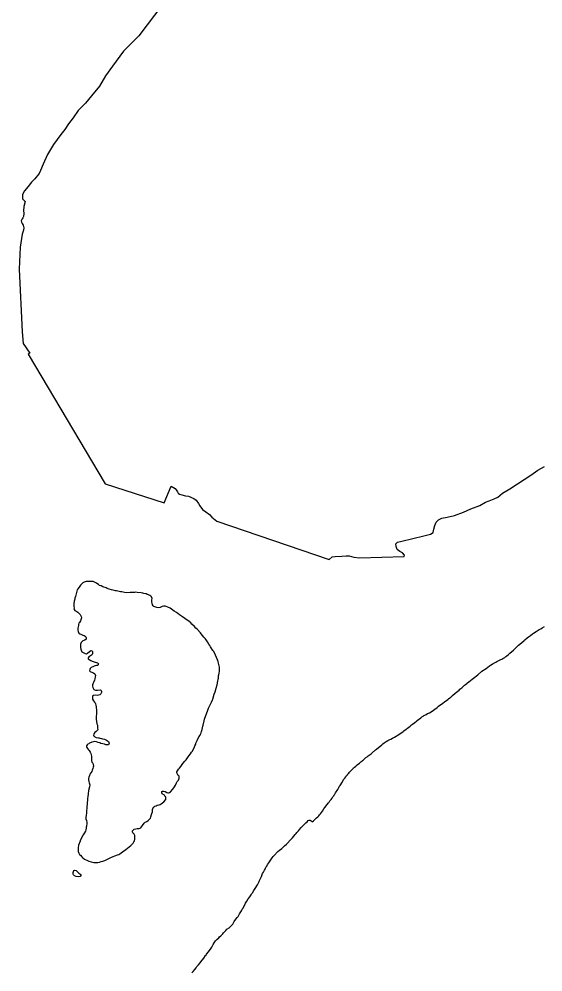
# Model space of a CAD drawing. Extents: x 3683613 to 3738215, y 469626 to 495384.
# Drawn here: x 3708770.5 to 3708845.3, y 473166.5 to 473302.5 of the extents above; entities that cross this region are included whole.
import ezdxf

# ---------------------------------------------------------------- set-up
doc = ezdxf.new("R2010")
doc.units = 0
doc.layers.add('V-ANNO-NPLT', color=7, linetype='Continuous')

msp = doc.modelspace()

# ---------------------------------------------------------------- linework, layer by layer
at = {"layer": 'V-ANNO-NPLT'}
for points in [[(3708793.27, 473307.62), (3708787.62, 473300.1), (3708785.44, 473297.93), (3708783.86, 473295.81), (3708782.85, 473294.43), (3708782, 473292.92), (3708780.86, 473291.57), (3708779.99, 473290.5), (3708779.54, 473290.01), (3708778.98, 473289.44), (3708778.24, 473288.4), (3708777.6, 473287.57), (3708777.06, 473286.76), (3708776.5, 473286.03), (3708775.45, 473284.59), (3708774.6, 473283.19), (3708773.98, 473281.81), (3708773.6, 473280.89), (3708773.4, 473280.48), (3708772.79, 473279.72), (3708772.32, 473279.24), (3708771.81, 473278.59), (3708771.32, 473277.98), (3708771.03, 473277.46), (3708771.01, 473276.85), (3708771.39, 473276.47)], [(3708771.39, 473276.47), (3708771.22, 473275.75), (3708771.17, 473275.12), (3708771.19, 473274.82)], [(3708771.19, 473274.76), (3708771.16, 473274.33), (3708771.07, 473274.14), (3708770.99, 473274.01), (3708770.83, 473273.71), (3708770.87, 473273.52), (3708770.95, 473273.33), (3708771.1, 473273.08), (3708771.22, 473272.72), (3708771.17, 473272.4), (3708770.95, 473271.83), (3708770.66, 473269.97), (3708770.52, 473266.82), (3708770.97, 473257.88), (3708771.13, 473256.2), (3708772.05, 473254.84), (3708771.83, 473254.67), (3708782.84, 473236.16), (3708791.26, 473233.48), (3708792.22, 473235.86), (3708792.79, 473235.52), (3708792.95, 473235.33), (3708793.12, 473235.01), (3708793.25, 473234.85), (3708793.43, 473234.71), (3708793.77, 473234.6), (3708794.3, 473234.48), (3708794.72, 473234.41), (3708795.49, 473234.07), (3708795.79, 473233.82), (3708796.12, 473233.37), (3708796.34, 473233.03), (3708796.69, 473232.52), (3708797.17, 473232.17), (3708797.73, 473231.78), (3708798.03, 473231.43), (3708798.78, 473230.86), (3708814.8, 473225.38), (3708815.2, 473225.75), (3708815.64, 473225.81), (3708816.62, 473225.85), (3708817.23, 473225.89), (3708817.64, 473225.88), (3708818.34, 473225.72), (3708819.13, 473225.63), (3708825.51, 473225.8), (3708825.54, 473226), (3708825.25, 473226.32), (3708824.89, 473226.52), (3708824.52, 473226.78), (3708824.38, 473227.22), (3708824.33, 473227.61), (3708824.57, 473227.82), (3708825.17, 473228), (3708828.3, 473228.74), (3708829.26, 473228.99), (3708829.64, 473229.23), (3708829.75, 473229.68), (3708829.86, 473230.2), (3708830.08, 473230.71), (3708830.4, 473231.04), (3708830.86, 473231.25), (3708831.65, 473231.41), (3708832.71, 473231.63), (3708833.96, 473232.11), (3708835.02, 473232.61), (3708836.28, 473233.1), (3708837.13, 473233.57), (3708837.64, 473233.76), (3708838.35, 473234.01), (3708838.89, 473234.27), (3708839.55, 473234.84), (3708840.58, 473235.45), (3708841.69, 473236.16), (3708843.6, 473237.42), (3708844.59, 473238.11), (3708845.53, 473238.65)], [(3708771.19, 473274.82), (3708771.19, 473274.76)], [(3708781.12, 473222.22), (3708780.98, 473222.25), (3708780.64, 473222.25), (3708780.44, 473222.23), (3708780.31, 473222.25), (3708780.12, 473222.21), (3708779.98, 473222.16), (3708779.82, 473222.13), (3708779.65, 473222.02), (3708779.31, 473221.69), (3708779.2, 473221.56), (3708778.95, 473221.21), (3708778.84, 473221.04), (3708778.76, 473220.85), (3708778.69, 473220.47), (3708778.61, 473220.26), (3708778.56, 473220.1), (3708778.5, 473219.85), (3708778.47, 473219.69), (3708778.39, 473219.42), (3708778.34, 473219.1), (3708778.34, 473218.64), (3708778.38, 473218.45), (3708778.36, 473218.33), (3708778.49, 473218.11), (3708778.76, 473217.93), (3708778.9, 473217.87), (3708779.01, 473217.76), (3708779.23, 473217.51), (3708779.39, 473217.22), (3708779.43, 473217.06), (3708779.29, 473216.6), (3708779.22, 473216.49), (3708779.18, 473216.38), (3708779.06, 473216.26), (3708779.02, 473216.1), (3708778.99, 473215.97), (3708778.91, 473215.57), (3708778.91, 473215.3), (3708778.94, 473215.11), (3708779.04, 473214.86), (3708779.2, 473214.75), (3708779.34, 473214.69), (3708779.61, 473214.58), (3708779.83, 473214.5), (3708779.94, 473214.42), (3708780.04, 473214.34), (3708780.1, 473214.2), (3708780.1, 473214.01), (3708779.93, 473213.85), (3708779.75, 473213.82), (3708779.64, 473213.76), (3708779.49, 473213.64), (3708779.41, 473213.53), (3708779.31, 473213.29), (3708779.28, 473213.17), (3708779.3, 473212.79), (3708779.33, 473212.58), (3708779.38, 473212.42), (3708779.51, 473212.2), (3708779.76, 473212.03), (3708779.95, 473211.95), (3708780.14, 473211.9), (3708780.31, 473212.02), (3708780.58, 473212.24), (3708780.77, 473212.38), (3708780.9, 473212.34), (3708780.99, 473212.26), (3708781.03, 473212.11), (3708781.01, 473211.97), (3708780.95, 473211.83), (3708780.87, 473211.72), (3708780.6, 473211.54), (3708780.49, 473211.46), (3708780.41, 473211.34), (3708780.4, 473211.19), (3708780.52, 473211.11), (3708780.79, 473210.93), (3708780.97, 473210.88), (3708781.24, 473210.78), (3708781.73, 473210.63), (3708781.86, 473210.5), (3708781.84, 473210.37), (3708781.75, 473210.23), (3708781.59, 473210.23), (3708781.41, 473210.2), (3708781.27, 473210.15), (3708781.07, 473210.07), (3708780.81, 473209.96), (3708780.67, 473209.83), (3708780.61, 473209.67), (3708780.58, 473209.5), (3708780.66, 473209.39), (3708781.02, 473209.23), (3708781.16, 473209.18), (3708781.32, 473209.04), (3708781.44, 473208.79), (3708781.4, 473208.6), (3708781.33, 473208.33), (3708781.28, 473208.14), (3708781.17, 473207.81)], [(3708797.84, 473204.7), (3708798, 473205.02), (3708798.14, 473205.32), (3708798.18, 473205.44), (3708798.4, 473206.13), (3708798.53, 473206.49), (3708798.67, 473207.01), (3708798.81, 473207.49), (3708798.84, 473207.7), (3708798.87, 473207.84), (3708798.89, 473207.98), (3708798.97, 473208.28), (3708798.98, 473208.42), (3708799.01, 473208.55), (3708799.01, 473208.74), (3708799.03, 473208.93), (3708799.07, 473209.14), (3708799.12, 473209.45), (3708799.14, 473209.63), (3708799.12, 473210.01), (3708798.97, 473210.74), (3708798.89, 473210.99), (3708798.83, 473211.13), (3708798.73, 473211.37), (3708798.57, 473211.72), (3708798.54, 473211.84), (3708798.29, 473212.3), (3708798.21, 473212.4), (3708797.97, 473212.76), (3708797.87, 473212.92), (3708797.78, 473213.11), (3708797.62, 473213.3), (3708797.43, 473213.6), (3708797.22, 473213.9), (3708797.08, 473214.09), (3708796.92, 473214.28), (3708796.52, 473214.78), (3708796.41, 473214.89), (3708795.93, 473215.41), (3708795.77, 473215.57), (3708795.55, 473215.82), (3708795.2, 473216.15), (3708795.04, 473216.33), (3708794.8, 473216.53), (3708794.17, 473216.96), (3708793.85, 473217.18), (3708793.44, 473217.49), (3708793.17, 473217.68), (3708792.99, 473217.79), (3708792.66, 473218.01), (3708792.11, 473218.41), (3708791.76, 473218.58), (3708791.52, 473218.66), (3708791.36, 473218.69), (3708791.14, 473218.69), (3708790.95, 473218.64), (3708790.68, 473218.53), (3708790.41, 473218.46), (3708790.19, 473218.51), (3708790.05, 473218.56), (3708789.92, 473218.59), (3708789.76, 473218.65), (3708789.67, 473218.76), (3708789.59, 473218.89), (3708789.52, 473219.13), (3708789.5, 473219.32), (3708789.5, 473219.63), (3708789.52, 473219.82), (3708789.45, 473220.03), (3708789.33, 473220.14), (3708789.2, 473220.22), (3708788.92, 473220.36), (3708788.79, 473220.39), (3708788.66, 473220.45), (3708788.35, 473220.53), (3708788.19, 473220.56), (3708787.96, 473220.59), (3708787.39, 473220.65), (3708787.16, 473220.69), (3708787.01, 473220.67), (3708786.86, 473220.67), (3708786.4, 473220.64), (3708785.86, 473220.63), (3708785.57, 473220.67), (3708785.37, 473220.7), (3708785.18, 473220.74), (3708785.03, 473220.76), (3708784.43, 473220.9), (3708784.27, 473220.91), (3708783.96, 473220.99), (3708783.74, 473221.04), (3708783.39, 473221.15), (3708783.12, 473221.24), (3708782.94, 473221.32), (3708782.5, 473221.49), (3708782.23, 473221.59), (3708782.02, 473221.68), (3708781.85, 473221.79), (3708781.63, 473221.95), (3708781.5, 473222.06), (3708781.12, 473222.22)], [(3708831.74, 473205.4), (3708831.83, 473205.48), (3708832.02, 473205.63), (3708832.15, 473205.74), (3708832.27, 473205.83), (3708832.4, 473205.94), (3708832.79, 473206.28), (3708833.36, 473206.74), (3708833.47, 473206.87), (3708833.72, 473207.07), (3708834.12, 473207.44), (3708834.28, 473207.55), (3708834.43, 473207.68), (3708834.55, 473207.77), (3708834.73, 473207.9), (3708834.99, 473208.11), (3708835.22, 473208.28), (3708835.4, 473208.44), (3708836.01, 473208.93), (3708836.61, 473209.43), (3708837.2, 473209.81), (3708837.66, 473210.17), (3708837.83, 473210.29), (3708838.08, 473210.43), (3708838.19, 473210.51), (3708838.48, 473210.65), (3708838.59, 473210.72), (3708838.75, 473210.81), (3708838.92, 473210.92), (3708839.3, 473211.08), (3708839.44, 473211.16), (3708839.57, 473211.23), (3708839.87, 473211.4), (3708840.03, 473211.53), (3708840.15, 473211.61), (3708840.39, 473211.8), (3708840.59, 473212.01), (3708841.1, 473212.45), (3708841.34, 473212.67), (3708841.56, 473212.86), (3708841.65, 473212.96), (3708841.84, 473213.14), (3708842.24, 473213.48), (3708842.63, 473213.79), (3708842.74, 473213.9), (3708843.07, 473214.17), (3708843.25, 473214.33), (3708843.53, 473214.53), (3708843.82, 473214.76), (3708843.97, 473214.87), (3708844.34, 473215.11), (3708844.78, 473215.36), (3708844.99, 473215.49), (3708845.21, 473215.62), (3708845.54, 473215.82)], [(3708781.17, 473207.81), (3708781.11, 473207.7), (3708781.01, 473207.46), (3708781.03, 473207.28), (3708781.06, 473207.11), (3708781.22, 473206.82), (3708781.44, 473206.71), (3708781.74, 473206.72), (3708782.14, 473206.75), (3708782.23, 473206.67), (3708782.3, 473206.53), (3708782.3, 473206.37), (3708782.22, 473206.18), (3708782.06, 473206.04), (3708781.68, 473205.97), (3708781.41, 473205.99), (3708781.14, 473205.94), (3708781.03, 473205.87), (3708781, 473205.73), (3708781, 473205.43), (3708781.15, 473205.18), (3708781.29, 473205), (3708781.37, 473204.89), (3708781.43, 473204.78), (3708781.5, 473204.56), (3708781.53, 473204.34), (3708781.56, 473203.79), (3708781.57, 473203.33), (3708781.55, 473202.98), (3708781.55, 473202.57), (3708781.59, 473202.23), (3708781.65, 473201.9), (3708781.7, 473201.71), (3708781.73, 473201.33), (3708781.75, 473201.06), (3708781.65, 473200.92), (3708781.54, 473200.83), (3708781.32, 473200.66), (3708781.19, 473200.49), (3708781.15, 473200.22), (3708781.23, 473200.13), (3708781.32, 473200.05), (3708781.51, 473199.95), (3708781.85, 473199.89), (3708781.97, 473199.89), (3708782.08, 473199.85), (3708782.29, 473199.81), (3708782.43, 473199.77), (3708782.73, 473199.7), (3708783.02, 473199.58), (3708783.15, 473199.5), (3708783.3, 473199.37), (3708783.37, 473199.12), (3708783.28, 473198.93), (3708783.12, 473198.91), (3708782.93, 473198.93), (3708782.74, 473198.99), (3708782.5, 473199.04), (3708782.2, 473199.12), (3708782.04, 473199.19)], [(3708811.8, 473188.12), (3708811.92, 473188.17), (3708812.08, 473188.17), (3708812.22, 473188.06), (3708812.37, 473187.92), (3708812.56, 473188.06), (3708812.71, 473188.2), (3708812.81, 473188.31), (3708812.9, 473188.41), (3708813.01, 473188.5), (3708813.17, 473188.62), (3708813.3, 473188.76), (3708813.42, 473188.93), (3708813.55, 473189.08), (3708813.82, 473189.46), (3708814.04, 473189.76), (3708814.16, 473189.95), (3708814.51, 473190.38), (3708814.68, 473190.63), (3708814.78, 473190.74), (3708814.89, 473190.9), (3708814.98, 473191.01), (3708815.06, 473191.12), (3708815.22, 473191.32), (3708815.33, 473191.49), (3708815.46, 473191.65), (3708815.52, 473191.76), (3708815.6, 473191.85), (3708815.71, 473192.05), (3708816.02, 473192.54), (3708816.09, 473192.65), (3708816.18, 473192.84), (3708816.24, 473192.95), (3708816.35, 473193.09), (3708816.45, 473193.25), (3708816.59, 473193.47), (3708816.91, 473194.01), (3708817.02, 473194.17), (3708817.16, 473194.35), (3708817.24, 473194.49), (3708817.35, 473194.6), (3708817.47, 473194.76), (3708817.6, 473194.89), (3708817.69, 473195.01), (3708817.79, 473195.12), (3708818.07, 473195.41), (3708818.21, 473195.52), (3708818.29, 473195.62), (3708818.39, 473195.71), (3708818.59, 473195.87), (3708818.8, 473196.05), (3708819.13, 473196.3), (3708819.33, 473196.48), (3708819.45, 473196.56), (3708819.56, 473196.67), (3708819.71, 473196.79), (3708819.9, 473196.98), (3708820.05, 473197.1), (3708820.22, 473197.22), (3708820.38, 473197.35), (3708820.52, 473197.45), (3708820.77, 473197.64), (3708820.93, 473197.78), (3708821.42, 473198.21), (3708821.55, 473198.29), (3708822.3, 473198.93), (3708822.48, 473199.05), (3708822.67, 473199.21), (3708822.94, 473199.37), (3708823.16, 473199.51), (3708823.47, 473199.66), (3708823.6, 473199.74), (3708823.85, 473199.86), (3708824.11, 473200.01), (3708824.74, 473200.41), (3708825.34, 473200.8), (3708825.45, 473200.9), (3708825.78, 473201.14), (3708825.88, 473201.22), (3708825.99, 473201.3), (3708826.35, 473201.58), (3708826.55, 473201.76), (3708826.7, 473201.85), (3708827.01, 473202.12), (3708827.25, 473202.3), (3708827.38, 473202.41), (3708827.86, 473202.78), (3708828.01, 473202.9), (3708828.2, 473203.02), (3708828.32, 473203.1), (3708828.43, 473203.14), (3708828.62, 473203.25), (3708828.84, 473203.37), (3708829.1, 473203.48), (3708829.48, 473203.7), (3708829.89, 473204.02), (3708830.22, 473204.26), (3708830.42, 473204.43), (3708831.02, 473204.85), (3708831.28, 473205.04), (3708831.74, 473205.4)], [(3708787, 473185.23), (3708787.03, 473185.39), (3708787.06, 473185.61), (3708787.06, 473185.96), (3708786.96, 473186.16), (3708786.87, 473186.24), (3708786.79, 473186.34), (3708786.74, 473186.51), (3708786.74, 473186.64), (3708786.96, 473186.86), (3708787.21, 473186.91), (3708787.4, 473186.96), (3708787.69, 473186.97), (3708787.89, 473187.05), (3708788.02, 473187.2), (3708788.16, 473187.4), (3708788.4, 473187.72), (3708788.51, 473187.88), (3708788.65, 473187.94), (3708788.78, 473187.98), (3708788.97, 473188.1), (3708789.19, 473188.33), (3708789.27, 473188.47), (3708789.36, 473188.66), (3708789.45, 473188.98), (3708789.5, 473189.12), (3708789.56, 473189.36), (3708789.59, 473189.66), (3708789.64, 473189.82), (3708789.77, 473190.04), (3708789.91, 473190.15), (3708790.1, 473190.23), (3708790.23, 473190.28), (3708790.51, 473190.37), (3708790.65, 473190.41), (3708790.83, 473190.5), (3708791.02, 473190.64), (3708791.19, 473190.8), (3708791.46, 473191.11), (3708791.5, 473191.28), (3708791.49, 473191.48), (3708791.38, 473191.56), (3708791.27, 473191.71), (3708790.95, 473191.94), (3708790.9, 473192.05), (3708790.92, 473192.24), (3708791.01, 473192.32), (3708791.15, 473192.32), (3708791.37, 473192.24), (3708791.61, 473192.13), (3708791.74, 473192.07), (3708791.88, 473192.04), (3708791.99, 473192.09), (3708792.13, 473192.2), (3708792.47, 473192.58), (3708792.7, 473192.9), (3708792.84, 473193.18), (3708792.99, 473193.48), (3708793.09, 473193.69), (3708793.19, 473193.79), (3708793.27, 473193.88), (3708793.38, 473194.17), (3708793.39, 473194.31), (3708793.36, 473194.44), (3708793.25, 473194.55), (3708793.03, 473194.9), (3708793.07, 473195.05), (3708793.14, 473195.2), (3708793.31, 473195.43), (3708793.42, 473195.56), (3708793.63, 473195.81), (3708793.92, 473196.26), (3708794.19, 473196.56), (3708794.37, 473196.78), (3708794.65, 473197.2), (3708794.79, 473197.37), (3708794.98, 473197.63), (3708795.14, 473197.86), (3708795.22, 473197.96), (3708795.52, 473198.48), (3708795.64, 473198.77), (3708795.74, 473199.02), (3708795.78, 473199.16), (3708795.94, 473199.54), (3708796.21, 473200.05), (3708796.36, 473200.31), (3708796.44, 473200.45), (3708796.52, 473200.64), (3708796.59, 473200.81), (3708796.6, 473200.96), (3708796.66, 473201.1), (3708796.73, 473201.34), (3708796.77, 473201.58), (3708796.82, 473201.72), (3708796.96, 473202.33), (3708797.01, 473202.56), (3708797.31, 473203.46), (3708797.41, 473203.72), (3708797.59, 473204.14), (3708797.78, 473204.54), (3708797.84, 473204.7)], [(3708782.04, 473199.19), (3708781.82, 473199.27), (3708781.6, 473199.34), (3708781.36, 473199.38), (3708781.14, 473199.35), (3708780.9, 473199.3), (3708780.58, 473199.14), (3708780.47, 473199.06), (3708780.36, 473199), (3708780.25, 473198.9), (3708780.14, 473198.78), (3708780.13, 473198.63), (3708780.19, 473198.52), (3708780.28, 473198.41), (3708780.46, 473198.19), (3708780.55, 473198.1), (3708780.67, 473197.88), (3708780.76, 473197.7), (3708780.86, 473197.31), (3708780.86, 473197.18), (3708780.87, 473197.01), (3708780.89, 473196.88), (3708780.89, 473196.66), (3708780.92, 473196.45), (3708781.04, 473196.28), (3708781.11, 473196.09), (3708781.15, 473195.85), (3708781.12, 473195.71), (3708781.05, 473195.53), (3708780.96, 473195.31), (3708780.9, 473195.09), (3708780.63, 473194.71), (3708780.57, 473194.55), (3708780.47, 473194.28), (3708780.44, 473194.09), (3708780.43, 473193.9), (3708780.47, 473193.68), (3708780.55, 473193.49), (3708780.63, 473193.19), (3708780.59, 473192.9), (3708780.45, 473192.41), (3708780.43, 473192.25), (3708780.4, 473192.05), (3708780.37, 473191.87), (3708780.32, 473191.54), (3708780.31, 473191.27), (3708780.23, 473190.4), (3708780.22, 473190.15), (3708780.22, 473189.97), (3708780.17, 473189.42), (3708780.14, 473189.2), (3708780.11, 473188.85), (3708780.06, 473188.58), (3708780.07, 473188.45), (3708780.08, 473188.33), (3708780.15, 473188.1), (3708780.18, 473187.85), (3708780.18, 473187.68), (3708780.15, 473187.31), (3708780.12, 473187.15), (3708780.12, 473187.03), (3708780.06, 473186.77), (3708779.99, 473186.6), (3708779.76, 473186.2), (3708779.69, 473186.08), (3708779.27, 473185.28), (3708779.24, 473185.16), (3708779.03, 473184.58), (3708778.96, 473184.22), (3708778.94, 473183.87), (3708778.96, 473183.7), (3708779.05, 473183.43), (3708779.17, 473183.25), (3708779.28, 473183.16), (3708779.48, 473182.92), (3708779.63, 473182.78), (3708779.85, 473182.61), (3708780.29, 473182.39), (3708780.48, 473182.31), (3708780.83, 473182.21), (3708780.99, 473182.17), (3708781.18, 473182.14), (3708781.32, 473182.12), (3708781.75, 473182.12), (3708782, 473182.17), (3708782.26, 473182.24), (3708782.48, 473182.3), (3708782.76, 473182.41), (3708783.62, 473182.84), (3708783.95, 473182.97), (3708784.19, 473183.08), (3708784.6, 473183.19), (3708784.75, 473183.27), (3708784.9, 473183.35), (3708785.31, 473183.62), (3708785.78, 473183.97), (3708786.24, 473184.34), (3708786.48, 473184.55), (3708786.82, 473184.9), (3708786.93, 473185.09), (3708787, 473185.23)], [(3708795.17, 473166.35), (3708795.36, 473166.57), (3708795.61, 473166.86), (3708795.8, 473167.1), (3708795.92, 473167.27), (3708796, 473167.37), (3708796.13, 473167.49), (3708796.38, 473167.81), (3708796.47, 473167.94), (3708796.92, 473168.48), (3708797.12, 473168.83), (3708797.22, 473168.91), (3708797.29, 473169.05), (3708797.55, 473169.35), (3708797.94, 473169.88), (3708798.03, 473170.05), (3708798.13, 473170.21), (3708798.22, 473170.4), (3708798.38, 473170.65), (3708798.48, 473170.78), (3708798.57, 473170.95), (3708798.74, 473171.11), (3708799.03, 473171.38), (3708799.15, 473171.51), (3708799.31, 473171.65), (3708799.53, 473171.85), (3708799.63, 473171.94), (3708799.72, 473172.07), (3708799.8, 473172.16), (3708799.94, 473172.32), (3708800.05, 473172.43), (3708800.18, 473172.58), (3708800.5, 473172.8), (3708800.72, 473172.97), (3708800.86, 473173.12), (3708801.02, 473173.31), (3708801.13, 473173.5), (3708801.25, 473173.69), (3708801.35, 473173.85), (3708801.66, 473174.26), (3708801.79, 473174.43), (3708802.01, 473174.77), (3708802.26, 473175.2), (3708802.39, 473175.45), (3708802.5, 473175.59), (3708802.61, 473175.83), (3708802.8, 473176.18), (3708802.86, 473176.32), (3708802.95, 473176.45), (3708803.03, 473176.59), (3708803.25, 473176.94), (3708803.46, 473177.23), (3708803.65, 473177.48), (3708803.71, 473177.64), (3708803.85, 473177.81), (3708804.02, 473178.1), (3708804.24, 473178.43), (3708804.32, 473178.56), (3708804.48, 473178.78), (3708804.56, 473178.92), (3708804.78, 473179.4), (3708804.86, 473179.54), (3708805.03, 473179.94), (3708805.13, 473180.13), (3708805.3, 473180.53), (3708805.41, 473180.75), (3708805.5, 473180.91), (3708805.55, 473181.04), (3708805.64, 473181.19), (3708805.69, 473181.3), (3708805.77, 473181.43), (3708805.85, 473181.57), (3708806.04, 473181.86), (3708806.18, 473182.05), (3708806.27, 473182.23), (3708806.57, 473182.65), (3708806.67, 473182.8), (3708806.81, 473182.99), (3708806.92, 473183.11), (3708807.49, 473183.69), (3708807.72, 473183.88), (3708808.02, 473184.13), (3708808.2, 473184.26), (3708808.44, 473184.5), (3708808.69, 473184.74), (3708808.85, 473184.9), (3708809.24, 473185.31), (3708809.46, 473185.53), (3708809.56, 473185.66), (3708809.73, 473185.86), (3708809.92, 473186.1), (3708810.09, 473186.26), (3708810.19, 473186.4), (3708810.3, 473186.52), (3708810.42, 473186.66), (3708810.55, 473186.82), (3708810.82, 473187.13), (3708811.46, 473187.79), (3708811.64, 473187.94), (3708811.8, 473188.12)], [(3708778.69, 473180.97), (3708779.07, 473180.61), (3708779.34, 473180.4), (3708779.36, 473180.26), (3708779.24, 473180.11), (3708778.98, 473180.06), (3708778.7, 473180.11), (3708778.45, 473180.23), (3708778.3, 473180.34), (3708778.27, 473180.47), (3708778.24, 473180.71), (3708778.36, 473180.98), (3708778.49, 473181.04), (3708778.69, 473180.97)]]:
    msp.add_lwpolyline(points, dxfattribs=at)

doc.saveas('drawing.dxf')
